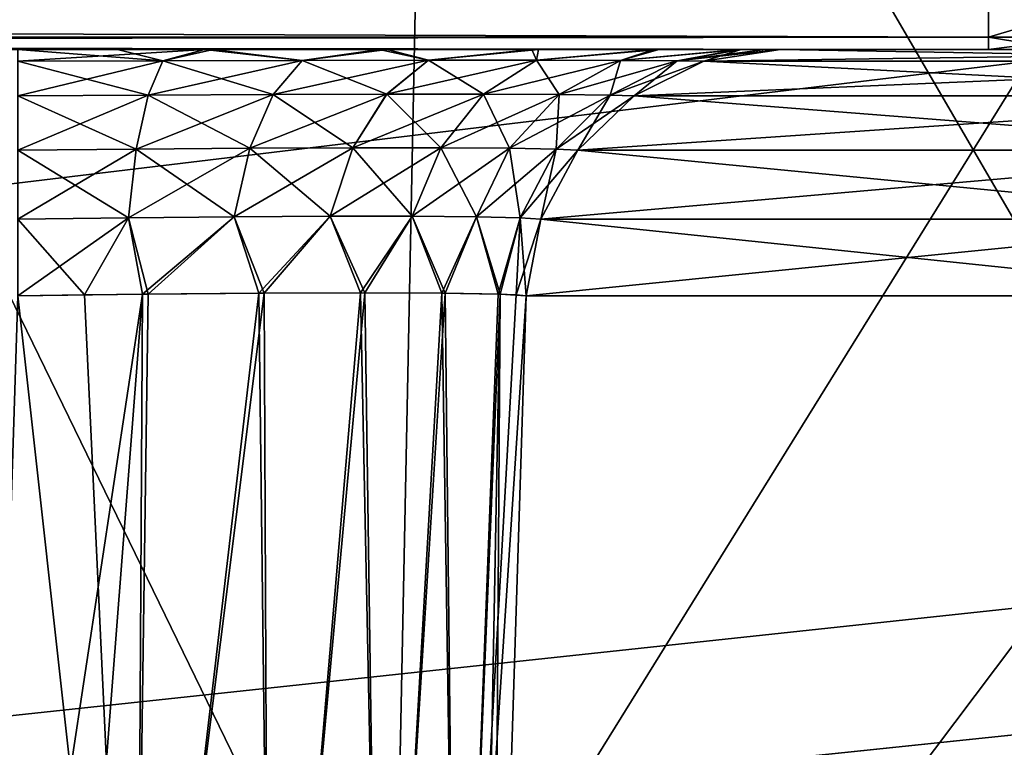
# Model space of a CAD drawing. Header units: millimetres. Extents: x -55 to 55, y -4 to 85.
# Tile 496 of 656: x -9.527 to -8.564, y 1.317 to 2.029. Entities that reach past the tile are written whole.
import ezdxf

# ---------------------------------------------------------------- set-up
doc = ezdxf.new("R2010")
doc.units = ezdxf.units.MM
doc.header["$LTSCALE"] = 116.785152
for name, color, linetype in [('20', 7, 'CONTINUOUS'), ('22', 7, 'CONTINUOUS'), ('28', 7, 'CONTINUOUS'), ('29', 7, 'CONTINUOUS'), ('346', 7, 'CONTINUOUS'), ('363', 7, 'CONTINUOUS'), ('366', 7, 'CONTINUOUS'), ('368', 7, 'CONTINUOUS'), ('369', 7, 'CONTINUOUS'), ('370', 7, 'CONTINUOUS'), ('371', 7, 'CONTINUOUS'), ('584', 7, 'CONTINUOUS'), ('603', 7, 'CONTINUOUS'), ('743', 7, 'CONTINUOUS'), ('744', 7, 'CONTINUOUS'), ('760', 7, 'CONTINUOUS'), ('761', 7, 'CONTINUOUS'), ('8028', 7, 'CONTINUOUS'), ('8030', 7, 'CONTINUOUS'), ('8091', 7, 'CONTINUOUS'), ('8093', 7, 'CONTINUOUS'), ('812', 7, 'CONTINUOUS'), ('813', 7, 'CONTINUOUS'), ('817', 7, 'CONTINUOUS'), ('818', 7, 'CONTINUOUS')]:
    doc.layers.add(name, color=color, linetype=linetype)

msp = doc.modelspace()

# ---------------------------------------------------------------- linework, layer by layer
at = {"layer": '20', "color": 7, "linetype": 'CONTINUOUS'}
for points in [[(-50.92013, 18.84607, 51.91978), (-50.34738, -3.02618, 51.34704), (-6.30656, 18.84607, 51.91978), (-50.92013, 18.84607, 51.91978)], [(-6.30656, 18.84607, 51.91978), (-50.34738, -3.02618, 51.34704), (-6.29088, 1.69543, 51.47068), (-6.30656, 18.84607, 51.91978)], [(-6.29088, 1.69543, 51.47068), (-50.34738, -3.02618, 51.34704), (-6.28232, 1.56595, 51.46729), (-6.29088, 1.69543, 51.47068)], [(-6.28232, 1.56595, 51.46729), (-50.34738, -3.02618, 51.34704), (-6.25679, 1.43767, 51.46393), (-6.28232, 1.56595, 51.46729)], [(-6.25679, 1.43767, 51.46393), (-50.34738, -3.02618, 51.34704), (-6.21465, 1.31366, 51.46068), (-6.25679, 1.43767, 51.46393)]]:
    msp.add_3dface(points, dxfattribs=at)
at = {"layer": '22', "color": 7, "linetype": 'CONTINUOUS'}
for points in [[(-50.34738, -3.02618, -51.34704), (-50.92013, 18.84607, -51.91978), (-6.30656, 18.84607, -51.91978), (-50.34738, -3.02618, -51.34704)], [(-6.29088, 1.69543, -51.47068), (-50.34738, -3.02618, -51.34704), (-6.30656, 18.84607, -51.91978), (-6.29088, 1.69543, -51.47068)], [(-6.28232, 1.56591, -51.46729), (-50.34738, -3.02618, -51.34704), (-6.29088, 1.69543, -51.47068), (-6.28232, 1.56591, -51.46729)], [(-6.25678, 1.43761, -51.46393), (-50.34738, -3.02618, -51.34704), (-6.28232, 1.56591, -51.46729), (-6.25678, 1.43761, -51.46393)], [(-6.21463, 1.31361, -51.46068), (-50.34738, -3.02618, -51.34704), (-6.25678, 1.43761, -51.46393), (-6.21463, 1.31361, -51.46068)]]:
    msp.add_3dface(points, dxfattribs=at)
at = {"layer": '28', "color": 7, "linetype": 'CONTINUOUS'}
for points in [[(-9.16159, 0.98691, 7.45351), (-10.05032, 2.81309, 6.11174), (-10.09118, 0.98691, 6.13658), (-9.16159, 0.98691, 7.45351)], [(-9.1245, 2.81309, 7.42333), (-10.05032, 2.81309, 6.11174), (-9.16159, 0.98691, 7.45351), (-9.1245, 2.81309, 7.42333)], [(-8.06134, 0.98691, 8.63159), (-9.1245, 2.81309, 7.42333), (-9.16159, 0.98691, 7.45351), (-8.06134, 0.98691, 8.63159)], [(-8.0287, 2.81309, 8.59664), (-9.1245, 2.81309, 7.42333), (-8.06134, 0.98691, 8.63159), (-8.0287, 2.81309, 8.59664)]]:
    msp.add_3dface(points, dxfattribs=at)
at = {"layer": '29', "color": 7, "linetype": 'CONTINUOUS'}
for points in [[(-10.09118, 0.98691, -6.13658), (-9.1245, 2.81309, -7.42333), (-9.16159, 0.98691, -7.45351), (-10.09118, 0.98691, -6.13658)], [(-10.05032, 2.81309, -6.11174), (-9.1245, 2.81309, -7.42333), (-10.09118, 0.98691, -6.13658), (-10.05032, 2.81309, -6.11174)], [(-9.16159, 0.98691, -7.45351), (-8.0287, 2.81309, -8.59664), (-8.06134, 0.98691, -8.63159), (-9.16159, 0.98691, -7.45351)], [(-9.1245, 2.81309, -7.42333), (-8.0287, 2.81309, -8.59664), (-9.16159, 0.98691, -7.45351), (-9.1245, 2.81309, -7.42333)]]:
    msp.add_3dface(points, dxfattribs=at)
at = {"layer": '346', "color": 7, "linetype": 'CONTINUOUS'}
for points in [[(-18.9149, 2, -48.73511), (-9.52925, 2, -48.19142), (-8.57895, 2, -48.73511), (-18.9149, 2, -48.73511)], [(-8.57895, 2, 48.73511), (-9.52925, 2, 48.19142), (-18.9149, 2, 48.73511), (-8.57895, 2, 48.73511)], [(-9.52925, 2, -48.19142), (-9.43151, 2, -48.18502), (-8.57895, 2, -48.73511), (-9.52925, 2, -48.19142)], [(-9.34633, 2, 48.16877), (-9.52925, 2, 48.19142), (-8.57895, 2, 48.73511), (-9.34633, 2, 48.16877)], [(-9.43151, 2, -48.18502), (-9.33805, 2, -48.16664), (-8.57895, 2, -48.73511), (-9.43151, 2, -48.18502)], [(-9.17556, 2, 48.10278), (-9.34633, 2, 48.16877), (-8.57895, 2, 48.73511), (-9.17556, 2, 48.10278)], [(-9.33805, 2, -48.16664), (-9.16779, 2, -48.09856), (-8.57895, 2, -48.73511), (-9.33805, 2, -48.16664)], [(-9.02608, 2, 47.9975), (-9.17556, 2, 48.10278), (-8.57895, 2, 48.73511), (-9.02608, 2, 47.9975)], [(-9.16779, 2, -48.09856), (-9.0196, 2, -47.99157), (-8.57895, 2, -48.73511), (-9.16779, 2, -48.09856)], [(-8.90657, 2, 47.8592), (-9.02608, 2, 47.9975), (-8.57895, 2, 48.73511), (-8.90657, 2, 47.8592)], [(-9.0196, 2, -47.99157), (-8.90169, 2, -47.85182), (-8.57895, 2, -48.73511), (-9.0196, 2, -47.99157)], [(-8.82391, 2, 47.69552), (-8.90657, 2, 47.8592), (-8.57895, 2, 48.73511), (-8.82391, 2, 47.69552)], [(-8.90169, 2, -47.85182), (-8.82107, 2, -47.68746), (-8.57895, 2, -48.73511), (-8.90169, 2, -47.85182)], [(-8.79745, 2, 47.60402), (-8.82391, 2, 47.69552), (-8.57895, 2, 48.73511), (-8.79745, 2, 47.60402)], [(-8.82107, 2, -47.68746), (-8.78256, 2, -47.50721), (-8.57895, 2, -48.73511), (-8.82107, 2, -47.68746)], [(-8.78256, 2, 47.50721), (-8.79745, 2, 47.60402), (-8.57895, 2, 48.73511), (-8.78256, 2, 47.50721)], [(-8.78256, 2, -47.50721), (-8.04873, 2, -39.11949), (-8.57895, 2, -48.73511), (-8.78256, 2, -47.50721)], [(-8.04873, 2, 39.11949), (-8.78256, 2, 47.50721), (-8.32999, 2, 48.50698), (-8.04873, 2, 39.11949)], [(-8.32999, 2, 48.50698), (-8.78256, 2, 47.50721), (-8.34718, 2, 48.57869), (-8.32999, 2, 48.50698)], [(-8.34718, 2, 48.57869), (-8.78256, 2, 47.50721), (-8.38438, 2, 48.64205), (-8.34718, 2, 48.57869)], [(-8.38438, 2, 48.64205), (-8.78256, 2, 47.50721), (-8.4384, 2, 48.69185), (-8.38438, 2, 48.64205)], [(-8.4384, 2, 48.69185), (-8.78256, 2, 47.50721), (-8.50459, 2, 48.7238), (-8.4384, 2, 48.69185)], [(-8.50459, 2, 48.7238), (-8.78256, 2, 47.50721), (-8.54109, 2, 48.73223), (-8.50459, 2, 48.7238)], [(-8.54109, 2, 48.73223), (-8.78256, 2, 47.50721), (-8.57895, 2, 48.73511), (-8.54109, 2, 48.73223)], [(-8.57895, 2, -48.73511), (-8.04873, 2, -39.11949), (-8.50597, 2, -48.72422), (-8.57895, 2, -48.73511)]]:
    msp.add_3dface(points, dxfattribs=at)
at = {"layer": '363', "color": 7, "linetype": 'CONTINUOUS'}
for points in [[(-9.06402, 0.74128, -47.4499), (-8.29763, 1.75872, -39.09772), (-9.03146, 1.75872, -47.48543), (-9.06402, 0.74128, -47.4499)], [(-8.33019, 0.74128, -39.06219), (-8.29763, 1.75872, -39.09772), (-9.06402, 0.74128, -47.4499), (-8.33019, 0.74128, -39.06219)]]:
    msp.add_3dface(points, dxfattribs=at)
at = {"layer": '366', "color": 7, "linetype": 'CONTINUOUS'}
for points in [[(-8.33019, 0.74128, 39.06219), (-9.06402, 0.74128, 47.4499), (-8.29763, 1.75872, 39.09772), (-8.33019, 0.74128, 39.06219)], [(-9.06402, 0.74128, 47.4499), (-9.03146, 1.75872, 47.48543), (-8.29763, 1.75872, 39.09772), (-9.06402, 0.74128, 47.4499)]]:
    msp.add_3dface(points, dxfattribs=at)
at = {"layer": '368', "color": 7, "linetype": 'CONTINUOUS'}
for points in [[(18.99507, 5.30524, 24.4801), (-18.99507, 5.30524, 24.4801), (18.87562, 0.74346, 24.59955), (18.99507, 5.30524, 24.4801)], [(-18.99507, 5.30524, 24.4801), (-18.87562, 0.74346, 24.59955), (18.87562, 0.74346, 24.59955), (-18.99507, 5.30524, 24.4801)]]:
    msp.add_3dface(points, dxfattribs=at)
at = {"layer": '369', "color": 7, "linetype": 'CONTINUOUS'}
for points in [[(-18.99507, 5.30524, 23.4699), (18.99507, 5.30524, 23.4699), (-18.87562, 0.74346, 23.35045), (-18.99507, 5.30524, 23.4699)], [(18.99507, 5.30524, 23.4699), (18.87562, 0.74346, 23.35045), (-18.87562, 0.74346, 23.35045), (18.99507, 5.30524, 23.4699)]]:
    msp.add_3dface(points, dxfattribs=at)
at = {"layer": '370', "color": 7, "linetype": 'CONTINUOUS'}
for points in [[(18.99507, 5.30524, -23.4699), (-18.99507, 5.30524, -23.4699), (18.87562, 0.74346, -23.35045), (18.99507, 5.30524, -23.4699)], [(-18.99507, 5.30524, -23.4699), (-18.87562, 0.74346, -23.35045), (18.87562, 0.74346, -23.35045), (-18.99507, 5.30524, -23.4699)]]:
    msp.add_3dface(points, dxfattribs=at)
at = {"layer": '371', "color": 7, "linetype": 'CONTINUOUS'}
for points in [[(-18.99507, 5.30524, -24.4801), (18.99507, 5.30524, -24.4801), (-18.87562, 0.74346, -24.59955), (-18.99507, 5.30524, -24.4801)], [(18.99507, 5.30524, -24.4801), (18.87562, 0.74346, -24.59955), (-18.87562, 0.74346, -24.59955), (18.99507, 5.30524, -24.4801)]]:
    msp.add_3dface(points, dxfattribs=at)
at = {"layer": '584', "color": 7, "linetype": 'CONTINUOUS'}
for points in [[(-9.52925, 1.75872, -47.94157), (-9.56181, 0.74128, -47.90604), (-9.41605, 0.73933, -47.88424), (-9.52925, 1.75872, -47.94157)], [(-9.52925, 1.75872, -47.94157), (-9.41605, 0.73933, -47.88424), (-9.46405, 1.75969, -47.93734), (-9.52925, 1.75872, -47.94157)], [(-9.46405, 1.75969, -47.93734), (-9.41605, 0.73933, -47.88424), (-9.40173, 1.76047, -47.92512), (-9.46405, 1.75969, -47.93734)], [(-9.40173, 1.76047, -47.92512), (-9.41605, 0.73933, -47.88424), (-9.28819, 1.76149, -47.87976), (-9.40173, 1.76047, -47.92512)], [(-9.41605, 0.73933, -47.88424), (-9.28338, 0.73831, -47.82116), (-9.28819, 1.76149, -47.87976), (-9.41605, 0.73933, -47.88424)], [(-9.28819, 1.76149, -47.87976), (-9.28338, 0.73831, -47.82116), (-9.18938, 1.76183, -47.80844), (-9.28819, 1.76149, -47.87976)], [(-9.28338, 0.73831, -47.82116), (-9.17478, 0.7383, -47.72225), (-9.18938, 1.76183, -47.80844), (-9.28338, 0.73831, -47.82116)], [(-9.18938, 1.76183, -47.80844), (-9.17478, 0.7383, -47.72225), (-9.11079, 1.76146, -47.71527), (-9.18938, 1.76183, -47.80844)], [(-9.17478, 0.7383, -47.72225), (-9.09959, 0.7393, -47.59602), (-9.11079, 1.76146, -47.71527), (-9.17478, 0.7383, -47.72225)], [(-9.11079, 1.76146, -47.71527), (-9.09959, 0.7393, -47.59602), (-9.05707, 1.76041, -47.60565), (-9.11079, 1.76146, -47.71527)], [(-9.09959, 0.7393, -47.59602), (-9.0764, 0.74017, -47.52481), (-9.05707, 1.76041, -47.60565), (-9.09959, 0.7393, -47.59602)], [(-9.0764, 0.74017, -47.52481), (-9.06402, 0.74128, -47.4499), (-9.05707, 1.76041, -47.60565), (-9.0764, 0.74017, -47.52481)], [(-9.06402, 0.74128, -47.4499), (-9.03146, 1.75872, -47.48543), (-9.05707, 1.76041, -47.60565), (-9.06402, 0.74128, -47.4499)]]:
    msp.add_3dface(points, dxfattribs=at)
at = {"layer": '603', "color": 7, "linetype": 'CONTINUOUS'}
for points in [[(-9.56181, 0.74128, 47.90604), (-9.52925, 1.75872, 47.94157), (-9.40725, 1.76041, 47.92654), (-9.56181, 0.74128, 47.90604)], [(-9.48611, 0.74017, 47.90024), (-9.56181, 0.74128, 47.90604), (-9.40725, 1.76041, 47.92654), (-9.48611, 0.74017, 47.90024)], [(-9.41314, 0.7393, 47.88334), (-9.48611, 0.74017, 47.90024), (-9.40725, 1.76041, 47.92654), (-9.41314, 0.7393, 47.88334)], [(-9.28084, 0.7383, 47.81944), (-9.41314, 0.7393, 47.88334), (-9.29337, 1.76146, 47.88257), (-9.28084, 0.7383, 47.81944)], [(-9.29337, 1.76146, 47.88257), (-9.41314, 0.7393, 47.88334), (-9.40725, 1.76041, 47.92654), (-9.29337, 1.76146, 47.88257)], [(-9.1937, 1.76183, 47.8124), (-9.28084, 0.7383, 47.81944), (-9.29337, 1.76146, 47.88257), (-9.1937, 1.76183, 47.8124)], [(-9.17284, 0.73831, 47.71987), (-9.28084, 0.7383, 47.81944), (-9.1937, 1.76183, 47.8124), (-9.17284, 0.73831, 47.71987)], [(-9.11405, 1.76149, 47.72019), (-9.17284, 0.73831, 47.71987), (-9.1937, 1.76183, 47.8124), (-9.11405, 1.76149, 47.72019)], [(-9.09844, 0.73933, 47.59321), (-9.17284, 0.73831, 47.71987), (-9.11405, 1.76149, 47.72019), (-9.09844, 0.73933, 47.59321)], [(-9.05897, 1.76047, 47.61103), (-9.09844, 0.73933, 47.59321), (-9.11405, 1.76149, 47.72019), (-9.05897, 1.76047, 47.61103)], [(-9.04135, 1.75969, 47.55002), (-9.09844, 0.73933, 47.59321), (-9.05897, 1.76047, 47.61103), (-9.04135, 1.75969, 47.55002)], [(-9.03146, 1.75872, 47.48543), (-9.09844, 0.73933, 47.59321), (-9.04135, 1.75969, 47.55002), (-9.03146, 1.75872, 47.48543)], [(-9.03146, 1.75872, 47.48543), (-9.06402, 0.74128, 47.4499), (-9.09844, 0.73933, 47.59321), (-9.03146, 1.75872, 47.48543)]]:
    msp.add_3dface(points, dxfattribs=at)
at = {"layer": '743', "color": 7, "linetype": 'CONTINUOUS'}
for points in [[(-9.43151, 2, -48.18502), (-9.52925, 2, -48.19142), (-9.38713, 1.98881, -48.10236), (-9.43151, 2, -48.18502)], [(-9.52925, 2, -48.19142), (-9.52925, 1.98837, -48.11605), (-9.38713, 1.98881, -48.10236), (-9.52925, 2, -48.19142)], [(-9.33805, 2, -48.16664), (-9.43151, 2, -48.18502), (-9.38713, 1.98881, -48.10236), (-9.33805, 2, -48.16664)], [(-9.33805, 2, -48.16664), (-9.38713, 1.98881, -48.10236), (-9.25096, 1.98911, -48.05861), (-9.33805, 2, -48.16664)], [(-9.16779, 2, -48.09856), (-9.33805, 2, -48.16664), (-9.25096, 1.98911, -48.05861), (-9.16779, 2, -48.09856)], [(-9.16779, 2, -48.09856), (-9.25096, 1.98911, -48.05861), (-9.12715, 1.98927, -47.98669), (-9.16779, 2, -48.09856)], [(-9.0196, 2, -47.99157), (-9.16779, 2, -48.09856), (-9.12715, 1.98927, -47.98669), (-9.0196, 2, -47.99157)], [(-9.0196, 2, -47.99157), (-9.12715, 1.98927, -47.98669), (-9.02155, 1.98927, -47.88993), (-9.0196, 2, -47.99157)], [(-8.90169, 2, -47.85182), (-9.0196, 2, -47.99157), (-9.02155, 1.98927, -47.88993), (-8.90169, 2, -47.85182)], [(-8.90169, 2, -47.85182), (-9.02155, 1.98927, -47.88993), (-8.93912, 1.98911, -47.77286), (-8.90169, 2, -47.85182)], [(-8.82107, 2, -47.68746), (-8.90169, 2, -47.85182), (-8.93912, 1.98911, -47.77286), (-8.82107, 2, -47.68746)], [(-8.82107, 2, -47.68746), (-8.93912, 1.98911, -47.77286), (-8.88367, 1.98881, -47.64102), (-8.82107, 2, -47.68746)], [(-8.85765, 1.98837, -47.50064), (-8.82107, 2, -47.68746), (-8.88367, 1.98881, -47.64102), (-8.85765, 1.98837, -47.50064)], [(-8.78256, 2, -47.50721), (-8.82107, 2, -47.68746), (-8.85765, 1.98837, -47.50064), (-8.78256, 2, -47.50721)], [(-9.52925, 1.98837, -48.11605), (-9.40159, 1.95523, -48.03509), (-9.38713, 1.98881, -48.10236), (-9.52925, 1.98837, -48.11605)], [(-9.52925, 1.95437, -48.04744), (-9.40159, 1.95523, -48.03509), (-9.52925, 1.98837, -48.11605), (-9.52925, 1.95437, -48.04744)], [(-9.40159, 1.95523, -48.03509), (-9.27931, 1.95581, -47.99575), (-9.38713, 1.98881, -48.10236), (-9.40159, 1.95523, -48.03509)], [(-9.38713, 1.98881, -48.10236), (-9.27931, 1.95581, -47.99575), (-9.25096, 1.98911, -48.05861), (-9.38713, 1.98881, -48.10236)], [(-9.27931, 1.95581, -47.99575), (-9.16813, 1.95611, -47.93116), (-9.25096, 1.98911, -48.05861), (-9.27931, 1.95581, -47.99575)], [(-9.25096, 1.98911, -48.05861), (-9.16813, 1.95611, -47.93116), (-9.12715, 1.98927, -47.98669), (-9.25096, 1.98911, -48.05861)], [(-9.16813, 1.95611, -47.93116), (-9.07331, 1.95611, -47.84426), (-9.12715, 1.98927, -47.98669), (-9.16813, 1.95611, -47.93116)], [(-9.12715, 1.98927, -47.98669), (-9.07331, 1.95611, -47.84426), (-9.02155, 1.98927, -47.88993), (-9.12715, 1.98927, -47.98669)], [(-9.07331, 1.95611, -47.84426), (-8.99927, 1.95581, -47.73914), (-9.02155, 1.98927, -47.88993), (-9.07331, 1.95611, -47.84426)], [(-9.02155, 1.98927, -47.88993), (-8.99927, 1.95581, -47.73914), (-8.93912, 1.98911, -47.77286), (-9.02155, 1.98927, -47.88993)], [(-8.99927, 1.95581, -47.73914), (-8.94943, 1.95523, -47.62075), (-8.93912, 1.98911, -47.77286), (-8.99927, 1.95581, -47.73914)], [(-8.93912, 1.98911, -47.77286), (-8.94943, 1.95523, -47.62075), (-8.88367, 1.98881, -47.64102), (-8.93912, 1.98911, -47.77286)], [(-8.94943, 1.95523, -47.62075), (-8.926, 1.95437, -47.49466), (-8.88367, 1.98881, -47.64102), (-8.94943, 1.95523, -47.62075)], [(-8.926, 1.95437, -47.49466), (-8.85765, 1.98837, -47.50064), (-8.88367, 1.98881, -47.64102), (-8.926, 1.95437, -47.49466)], [(-9.52925, 1.95437, -48.04744), (-9.41324, 1.90239, -47.98091), (-9.40159, 1.95523, -48.03509), (-9.52925, 1.95437, -48.04744)], [(-9.52925, 1.90121, -47.99234), (-9.41324, 1.90239, -47.98091), (-9.52925, 1.95437, -48.04744), (-9.52925, 1.90121, -47.99234)], [(-9.41324, 1.90239, -47.98091), (-9.30218, 1.9032, -47.94504), (-9.40159, 1.95523, -48.03509), (-9.41324, 1.90239, -47.98091)], [(-9.40159, 1.95523, -48.03509), (-9.30218, 1.9032, -47.94504), (-9.27931, 1.95581, -47.99575), (-9.40159, 1.95523, -48.03509)], [(-9.30218, 1.9032, -47.94504), (-9.20123, 1.90362, -47.8863), (-9.27931, 1.95581, -47.99575), (-9.30218, 1.9032, -47.94504)], [(-9.27931, 1.95581, -47.99575), (-9.20123, 1.90362, -47.8863), (-9.16813, 1.95611, -47.93116), (-9.27931, 1.95581, -47.99575)], [(-9.20123, 1.90362, -47.8863), (-9.1151, 1.90362, -47.80738), (-9.16813, 1.95611, -47.93116), (-9.20123, 1.90362, -47.8863)], [(-9.16813, 1.95611, -47.93116), (-9.1151, 1.90362, -47.80738), (-9.07331, 1.95611, -47.84426), (-9.16813, 1.95611, -47.93116)], [(-9.1151, 1.90362, -47.80738), (-9.04779, 1.9032, -47.71193), (-9.07331, 1.95611, -47.84426), (-9.1151, 1.90362, -47.80738)], [(-9.07331, 1.95611, -47.84426), (-9.04779, 1.9032, -47.71193), (-8.99927, 1.95581, -47.73914), (-9.07331, 1.95611, -47.84426)], [(-9.04779, 1.9032, -47.71193), (-9.00238, 1.90239, -47.60442), (-8.99927, 1.95581, -47.73914), (-9.04779, 1.9032, -47.71193)], [(-8.99927, 1.95581, -47.73914), (-9.00238, 1.90239, -47.60442), (-8.94943, 1.95523, -47.62075), (-8.99927, 1.95581, -47.73914)], [(-9.00238, 1.90239, -47.60442), (-8.98089, 1.90121, -47.48985), (-8.94943, 1.95523, -47.62075), (-9.00238, 1.90239, -47.60442)], [(-8.98089, 1.90121, -47.48985), (-8.926, 1.95437, -47.49466), (-8.94943, 1.95523, -47.62075), (-8.98089, 1.90121, -47.48985)], [(-9.52925, 1.90121, -47.99234), (-9.42098, 1.83526, -47.9449), (-9.41324, 1.90239, -47.98091), (-9.52925, 1.90121, -47.99234)], [(-9.52925, 1.83386, -47.95591), (-9.42098, 1.83526, -47.9449), (-9.52925, 1.90121, -47.99234), (-9.52925, 1.83386, -47.95591)], [(-9.42098, 1.83526, -47.9449), (-9.31744, 1.83623, -47.91122), (-9.41324, 1.90239, -47.98091), (-9.42098, 1.83526, -47.9449)], [(-9.41324, 1.90239, -47.98091), (-9.31744, 1.83623, -47.91122), (-9.30218, 1.9032, -47.94504), (-9.41324, 1.90239, -47.98091)], [(-9.31744, 1.83623, -47.91122), (-9.22335, 1.83672, -47.85633), (-9.30218, 1.9032, -47.94504), (-9.31744, 1.83623, -47.91122)], [(-9.30218, 1.9032, -47.94504), (-9.22335, 1.83672, -47.85633), (-9.20123, 1.90362, -47.8863), (-9.30218, 1.9032, -47.94504)], [(-9.22335, 1.83672, -47.85633), (-9.14303, 1.83672, -47.78274), (-9.20123, 1.90362, -47.8863), (-9.22335, 1.83672, -47.85633)], [(-9.20123, 1.90362, -47.8863), (-9.14303, 1.83672, -47.78274), (-9.1151, 1.90362, -47.80738), (-9.20123, 1.90362, -47.8863)], [(-9.14303, 1.83672, -47.78274), (-9.08016, 1.83623, -47.69379), (-9.1151, 1.90362, -47.80738), (-9.14303, 1.83672, -47.78274)], [(-9.1151, 1.90362, -47.80738), (-9.08016, 1.83623, -47.69379), (-9.04779, 1.9032, -47.71193), (-9.1151, 1.90362, -47.80738)], [(-9.08016, 1.83623, -47.69379), (-9.03758, 1.83526, -47.59357), (-9.04779, 1.9032, -47.71193), (-9.08016, 1.83623, -47.69379)], [(-9.04779, 1.9032, -47.71193), (-9.03758, 1.83526, -47.59357), (-9.00238, 1.90239, -47.60442), (-9.04779, 1.9032, -47.71193)], [(-9.03758, 1.83526, -47.59357), (-9.01718, 1.83386, -47.48668), (-9.00238, 1.90239, -47.60442), (-9.03758, 1.83526, -47.59357)], [(-9.01718, 1.83386, -47.48668), (-8.98089, 1.90121, -47.48985), (-9.00238, 1.90239, -47.60442), (-9.01718, 1.83386, -47.48668)], [(-9.52925, 1.83386, -47.95591), (-9.46405, 1.75969, -47.93734), (-9.42098, 1.83526, -47.9449), (-9.52925, 1.83386, -47.95591)], [(-9.52925, 1.75872, -47.94157), (-9.46405, 1.75969, -47.93734), (-9.52925, 1.83386, -47.95591), (-9.52925, 1.75872, -47.94157)], [(-9.46405, 1.75969, -47.93734), (-9.40173, 1.76047, -47.92512), (-9.42098, 1.83526, -47.9449), (-9.46405, 1.75969, -47.93734)], [(-9.42098, 1.83526, -47.9449), (-9.40173, 1.76047, -47.92512), (-9.31744, 1.83623, -47.91122), (-9.42098, 1.83526, -47.9449)], [(-9.40173, 1.76047, -47.92512), (-9.28819, 1.76149, -47.87976), (-9.31744, 1.83623, -47.91122), (-9.40173, 1.76047, -47.92512)], [(-9.31744, 1.83623, -47.91122), (-9.28819, 1.76149, -47.87976), (-9.22335, 1.83672, -47.85633), (-9.31744, 1.83623, -47.91122)], [(-9.28819, 1.76149, -47.87976), (-9.18938, 1.76183, -47.80844), (-9.22335, 1.83672, -47.85633), (-9.28819, 1.76149, -47.87976)], [(-9.22335, 1.83672, -47.85633), (-9.18938, 1.76183, -47.80844), (-9.14303, 1.83672, -47.78274), (-9.22335, 1.83672, -47.85633)], [(-9.18938, 1.76183, -47.80844), (-9.11079, 1.76146, -47.71527), (-9.14303, 1.83672, -47.78274), (-9.18938, 1.76183, -47.80844)], [(-9.14303, 1.83672, -47.78274), (-9.11079, 1.76146, -47.71527), (-9.08016, 1.83623, -47.69379), (-9.14303, 1.83672, -47.78274)], [(-9.11079, 1.76146, -47.71527), (-9.05707, 1.76041, -47.60565), (-9.08016, 1.83623, -47.69379), (-9.11079, 1.76146, -47.71527)], [(-9.08016, 1.83623, -47.69379), (-9.05707, 1.76041, -47.60565), (-9.03758, 1.83526, -47.59357), (-9.08016, 1.83623, -47.69379)], [(-9.05707, 1.76041, -47.60565), (-9.03146, 1.75872, -47.48543), (-9.03758, 1.83526, -47.59357), (-9.05707, 1.76041, -47.60565)], [(-9.03146, 1.75872, -47.48543), (-9.01718, 1.83386, -47.48668), (-9.03758, 1.83526, -47.59357), (-9.03146, 1.75872, -47.48543)]]:
    msp.add_3dface(points, dxfattribs=at)
at = {"layer": '744', "color": 7, "linetype": 'CONTINUOUS'}
for points in [[(-8.12382, 1.98837, -39.11293), (-8.04873, 2, -39.11949), (-8.85765, 1.98837, -47.50064), (-8.12382, 1.98837, -39.11293)], [(-8.04873, 2, -39.11949), (-8.78256, 2, -47.50721), (-8.85765, 1.98837, -47.50064), (-8.04873, 2, -39.11949)], [(-8.19217, 1.95437, -39.10695), (-8.12382, 1.98837, -39.11293), (-8.926, 1.95437, -47.49466), (-8.19217, 1.95437, -39.10695)], [(-8.926, 1.95437, -47.49466), (-8.12382, 1.98837, -39.11293), (-8.85765, 1.98837, -47.50064), (-8.926, 1.95437, -47.49466)], [(-8.24706, 1.90121, -39.10214), (-8.19217, 1.95437, -39.10695), (-8.98089, 1.90121, -47.48985), (-8.24706, 1.90121, -39.10214)], [(-8.98089, 1.90121, -47.48985), (-8.19217, 1.95437, -39.10695), (-8.926, 1.95437, -47.49466), (-8.98089, 1.90121, -47.48985)], [(-9.01718, 1.83386, -47.48668), (-8.24706, 1.90121, -39.10214), (-8.98089, 1.90121, -47.48985), (-9.01718, 1.83386, -47.48668)], [(-8.28335, 1.83386, -39.09897), (-8.24706, 1.90121, -39.10214), (-9.01718, 1.83386, -47.48668), (-8.28335, 1.83386, -39.09897)], [(-9.03146, 1.75872, -47.48543), (-8.29763, 1.75872, -39.09772), (-8.28335, 1.83386, -39.09897), (-9.03146, 1.75872, -47.48543)], [(-9.03146, 1.75872, -47.48543), (-8.28335, 1.83386, -39.09897), (-9.01718, 1.83386, -47.48668), (-9.03146, 1.75872, -47.48543)]]:
    msp.add_3dface(points, dxfattribs=at)
at = {"layer": '760', "color": 7, "linetype": 'CONTINUOUS'}
for points in [[(-8.57895, 2.01183, -48.81112), (-8.48366, 2.01183, -48.79689), (-8.57895, 2.04626, -48.88), (-8.57895, 2.01183, -48.81112)], [(-8.57895, 2.04626, -48.88), (-8.48366, 2.01183, -48.79689), (-8.46353, 2.04626, -48.86275), (-8.57895, 2.04626, -48.88)], [(-8.57895, 2.01183, -48.81112), (-8.50597, 2, -48.72422), (-8.48366, 2.01183, -48.79689), (-8.57895, 2.01183, -48.81112)], [(-8.57895, 2, -48.73511), (-8.50597, 2, -48.72422), (-8.57895, 2.01183, -48.81112), (-8.57895, 2, -48.73511)]]:
    msp.add_3dface(points, dxfattribs=at)
at = {"layer": '761', "color": 7, "linetype": 'CONTINUOUS'}
for points in [[(-18.9149, 2.01183, -48.81112), (-8.57895, 2.04626, -48.88), (-18.9149, 2.04626, -48.88), (-18.9149, 2.01183, -48.81112)], [(-8.57895, 2.01183, -48.81112), (-8.57895, 2.04626, -48.88), (-18.9149, 2.01183, -48.81112), (-8.57895, 2.01183, -48.81112)], [(-18.9149, 2, -48.73511), (-8.57895, 2, -48.73511), (-8.57895, 2.01183, -48.81112), (-18.9149, 2, -48.73511)], [(-18.9149, 2, -48.73511), (-8.57895, 2.01183, -48.81112), (-18.9149, 2.01183, -48.81112), (-18.9149, 2, -48.73511)]]:
    msp.add_3dface(points, dxfattribs=at)
at = {"layer": '8028', "color": 7, "linetype": 'CONTINUOUS'}
for points in [[(1.33487, 10.96986, 54.65), (54.5, 0.15, 54.65), (-54.5, 84.85, 54.65), (1.33487, 10.96986, 54.65)], [(-54.5, 0.15, 54.65), (-1.33487, 9.03014, 54.65), (-54.5, 84.85, 54.65), (-54.5, 0.15, 54.65)], [(54.5, 0.15, 54.65), (54.5, 84.85, 54.65), (-54.5, 84.85, 54.65), (54.5, 0.15, 54.65)], [(-1.10407, 8.77382, 54.65), (-1.33487, 9.03014, 54.65), (-54.5, 0.15, 54.65), (-1.10407, 8.77382, 54.65)], [(-0.825, 8.57106, 54.65), (-1.10407, 8.77382, 54.65), (-54.5, 0.15, 54.65), (-0.825, 8.57106, 54.65)], [(-0.50987, 8.43076, 54.65), (-0.825, 8.57106, 54.65), (-54.5, 0.15, 54.65), (-0.50987, 8.43076, 54.65)], [(-0.17249, 8.35904, 54.65), (-0.50987, 8.43076, 54.65), (-54.5, 0.15, 54.65), (-0.17249, 8.35904, 54.65)], [(54.5, 0.15, 54.65), (-0.17249, 8.35904, 54.65), (-54.5, 0.15, 54.65), (54.5, 0.15, 54.65)]]:
    msp.add_3dface(points, dxfattribs=at)
at = {"layer": '8030', "color": 7, "linetype": 'CONTINUOUS'}
for points in [[(-54.5, 84.85, -54.65), (54.5, 84.85, -54.65), (-54.5, 0.15, -54.65), (-54.5, 84.85, -54.65)], [(54.5, 84.85, -54.65), (-1.33487, 10.96986, -54.65), (-54.5, 0.15, -54.65), (54.5, 84.85, -54.65)], [(-1.33487, 10.96986, -54.65), (-1.50736, 10.6711, -54.65), (-54.5, 0.15, -54.65), (-1.33487, 10.96986, -54.65)], [(-1.50736, 10.6711, -54.65), (-1.61394, 10.34306, -54.65), (-54.5, 0.15, -54.65), (-1.50736, 10.6711, -54.65)], [(-1.61394, 10.34306, -54.65), (-1.65, 10, -54.65), (-54.5, 0.15, -54.65), (-1.61394, 10.34306, -54.65)], [(-1.65, 10, -54.65), (-1.61394, 9.65694, -54.65), (-54.5, 0.15, -54.65), (-1.65, 10, -54.65)], [(-1.61394, 9.65694, -54.65), (-1.50736, 9.3289, -54.65), (-54.5, 0.15, -54.65), (-1.61394, 9.65694, -54.65)], [(-1.50736, 9.3289, -54.65), (-1.33487, 9.03014, -54.65), (-54.5, 0.15, -54.65), (-1.50736, 9.3289, -54.65)], [(-1.33487, 9.03014, -54.65), (-1.10407, 8.77382, -54.65), (-54.5, 0.15, -54.65), (-1.33487, 9.03014, -54.65)], [(-1.10407, 8.77382, -54.65), (-0.825, 8.57106, -54.65), (-54.5, 0.15, -54.65), (-1.10407, 8.77382, -54.65)], [(-0.825, 8.57106, -54.65), (-0.50987, 8.43076, -54.65), (-54.5, 0.15, -54.65), (-0.825, 8.57106, -54.65)], [(-0.50987, 8.43076, -54.65), (-0.17249, 8.35904, -54.65), (-54.5, 0.15, -54.65), (-0.50987, 8.43076, -54.65)], [(-54.5, 0.15, -54.65), (0.17249, 8.35904, -54.65), (54.5, 0.15, -54.65), (-54.5, 0.15, -54.65)], [(-0.17249, 8.35904, -54.65), (0.17249, 8.35904, -54.65), (-54.5, 0.15, -54.65), (-0.17249, 8.35904, -54.65)]]:
    msp.add_3dface(points, dxfattribs=at)
at = {"layer": '8091', "color": 7, "linetype": 'CONTINUOUS'}
for points in [[(-5.24351, 21.75436, 52.65429), (-4.75867, 3.23909, 52.97747), (-52.53152, 0.14738, 53.03144), (-5.24351, 21.75436, 52.65429)], [(-52.15436, 21.75436, 52.65429), (-5.24351, 21.75436, 52.65429), (-52.53152, 0.14738, 53.03144), (-52.15436, 21.75436, 52.65429)], [(-4.75867, 3.23909, 52.97747), (-4.75454, 3.19464, 52.97825), (-52.53152, 0.14738, 53.03144), (-4.75867, 3.23909, 52.97747)], [(-4.75454, 3.19464, 52.97825), (-4.74421, 3.1494, 52.97904), (-52.53152, 0.14738, 53.03144), (-4.75454, 3.19464, 52.97825)], [(-4.74421, 3.1494, 52.97904), (-4.72711, 3.10305, 52.97985), (-52.53152, 0.14738, 53.03144), (-4.74421, 3.1494, 52.97904)], [(-4.72711, 3.10305, 52.97985), (-4.70241, 3.05556, 52.98068), (-52.53152, 0.14738, 53.03144), (-4.72711, 3.10305, 52.97985)], [(-4.70241, 3.05556, 52.98068), (-4.6693, 3.00736, 52.98152), (-52.53152, 0.14738, 53.03144), (-4.70241, 3.05556, 52.98068)], [(-4.6693, 3.00736, 52.98152), (-4.62728, 2.95951, 52.98235), (-52.53152, 0.14738, 53.03144), (-4.6693, 3.00736, 52.98152)], [(-4.62728, 2.95951, 52.98235), (-4.59435, 2.92861, 52.98289), (-52.53152, 0.14738, 53.03144), (-4.62728, 2.95951, 52.98235)], [(-4.59435, 2.92861, 52.98289), (-4.55769, 2.89909, 52.98341), (-52.53152, 0.14738, 53.03144), (-4.59435, 2.92861, 52.98289)], [(-4.55769, 2.89909, 52.98341), (-4.51752, 2.87143, 52.98389), (-52.53152, 0.14738, 53.03144), (-4.55769, 2.89909, 52.98341)], [(-4.51752, 2.87143, 52.98389), (-4.47415, 2.84611, 52.98433), (-52.53152, 0.14738, 53.03144), (-4.51752, 2.87143, 52.98389)], [(-4.47415, 2.84611, 52.98433), (-4.42786, 2.82348, 52.98473), (-52.53152, 0.14738, 53.03144), (-4.47415, 2.84611, 52.98433)], [(-4.42786, 2.82348, 52.98473), (-4.37865, 2.80376, 52.98507), (-52.53152, 0.14738, 53.03144), (-4.42786, 2.82348, 52.98473)], [(-4.37865, 2.80376, 52.98507), (-4.3269, 2.7872, 52.98536), (-52.53152, 0.14738, 53.03144), (-4.37865, 2.80376, 52.98507)], [(-4.3269, 2.7872, 52.98536), (-4.27472, 2.77454, 52.98558), (-52.53152, 0.14738, 53.03144), (-4.3269, 2.7872, 52.98536)], [(-4.27472, 2.77454, 52.98558), (-4.22643, 2.76584, 52.98573), (-52.53152, 0.14738, 53.03144), (-4.27472, 2.77454, 52.98558)], [(-4.22643, 2.76584, 52.98573), (-4.16169, 2.75851, 52.98586), (-52.53152, 0.14738, 53.03144), (-4.22643, 2.76584, 52.98573)], [(-4.16169, 2.75851, 52.98586), (-4.10454, 2.75537, 52.98592), (-52.53152, 0.14738, 53.03144), (-4.16169, 2.75851, 52.98586)], [(4.05402, 2.75445, 52.98593), (4.10537, 2.75539, 52.98592), (-52.53152, 0.14738, 53.03144), (4.05402, 2.75445, 52.98593)], [(4.10537, 2.75539, 52.98592), (52.53152, 0.14738, 53.03144), (-52.53152, 0.14738, 53.03144), (4.10537, 2.75539, 52.98592)], [(-4.10454, 2.75537, 52.98592), (-4.05365, 2.75444, 52.98593), (-52.53152, 0.14738, 53.03144), (-4.10454, 2.75537, 52.98592)], [(4.00893, 2.75436, 52.98593), (4.05402, 2.75445, 52.98593), (-52.53152, 0.14738, 53.03144), (4.00893, 2.75436, 52.98593)], [(-4.05365, 2.75444, 52.98593), (-4.00893, 2.75436, 52.98593), (-52.53152, 0.14738, 53.03144), (-4.05365, 2.75444, 52.98593)], [(-4.00893, 2.75436, 52.98593), (4.00893, 2.75436, 52.98593), (-52.53152, 0.14738, 53.03144), (-4.00893, 2.75436, 52.98593)]]:
    msp.add_3dface(points, dxfattribs=at)
at = {"layer": '8093', "color": 7, "linetype": 'CONTINUOUS'}
for points in [[(-52.15436, 21.75436, -52.65429), (-52.53152, 0.14738, -53.03144), (-4.38202, 2.80498, -52.98505), (-52.15436, 21.75436, -52.65429)], [(-4.38202, 2.80498, -52.98505), (-52.53152, 0.14738, -53.03144), (-4.33065, 2.78827, -52.98534), (-4.38202, 2.80498, -52.98505)], [(-4.33065, 2.78827, -52.98534), (-52.53152, 0.14738, -53.03144), (-4.27798, 2.77523, -52.98557), (-4.33065, 2.78827, -52.98534)], [(-4.27798, 2.77523, -52.98557), (-52.53152, 0.14738, -53.03144), (-4.22901, 2.76623, -52.98573), (-4.27798, 2.77523, -52.98557)], [(-4.22901, 2.76623, -52.98573), (-52.53152, 0.14738, -53.03144), (-4.18422, 2.76052, -52.98583), (-4.22901, 2.76623, -52.98573)], [(-4.18422, 2.76052, -52.98583), (-52.53152, 0.14738, -53.03144), (-4.14317, 2.75718, -52.98588), (-4.18422, 2.76052, -52.98583)], [(-4.14317, 2.75718, -52.98588), (-52.53152, 0.14738, -53.03144), (-4.10537, 2.75539, -52.98592), (-4.14317, 2.75718, -52.98588)], [(-4.10537, 2.75539, -52.98592), (-52.53152, 0.14738, -53.03144), (52.53152, 0.14738, -53.03144), (-4.10537, 2.75539, -52.98592)]]:
    msp.add_3dface(points, dxfattribs=at)
at = {"layer": '812', "color": 7, "linetype": 'CONTINUOUS'}
for points in [[(-8.85765, 1.98837, 47.50064), (-8.78256, 2, 47.50721), (-8.12382, 1.98837, 39.11293), (-8.85765, 1.98837, 47.50064)], [(-8.78256, 2, 47.50721), (-8.04873, 2, 39.11949), (-8.12382, 1.98837, 39.11293), (-8.78256, 2, 47.50721)], [(-8.926, 1.95437, 47.49466), (-8.85765, 1.98837, 47.50064), (-8.19217, 1.95437, 39.10695), (-8.926, 1.95437, 47.49466)], [(-8.19217, 1.95437, 39.10695), (-8.85765, 1.98837, 47.50064), (-8.12382, 1.98837, 39.11293), (-8.19217, 1.95437, 39.10695)], [(-8.98089, 1.90121, 47.48985), (-8.926, 1.95437, 47.49466), (-8.24706, 1.90121, 39.10214), (-8.98089, 1.90121, 47.48985)], [(-8.24706, 1.90121, 39.10214), (-8.926, 1.95437, 47.49466), (-8.19217, 1.95437, 39.10695), (-8.24706, 1.90121, 39.10214)], [(-9.01718, 1.83386, 47.48668), (-8.98089, 1.90121, 47.48985), (-8.28335, 1.83386, 39.09897), (-9.01718, 1.83386, 47.48668)], [(-8.28335, 1.83386, 39.09897), (-8.98089, 1.90121, 47.48985), (-8.24706, 1.90121, 39.10214), (-8.28335, 1.83386, 39.09897)], [(-8.29763, 1.75872, 39.09772), (-9.03146, 1.75872, 47.48543), (-9.01718, 1.83386, 47.48668), (-8.29763, 1.75872, 39.09772)], [(-8.29763, 1.75872, 39.09772), (-9.01718, 1.83386, 47.48668), (-8.28335, 1.83386, 39.09897), (-8.29763, 1.75872, 39.09772)]]:
    msp.add_3dface(points, dxfattribs=at)
at = {"layer": '813', "color": 7, "linetype": 'CONTINUOUS'}
for points in [[(-9.52925, 2, 48.19142), (-9.34633, 2, 48.16877), (-9.52925, 1.98837, 48.11605), (-9.52925, 2, 48.19142)], [(-9.52925, 1.98837, 48.11605), (-9.34633, 2, 48.16877), (-9.38713, 1.98881, 48.10236), (-9.52925, 1.98837, 48.11605)], [(-9.34633, 2, 48.16877), (-9.25096, 1.98911, 48.05861), (-9.38713, 1.98881, 48.10236), (-9.34633, 2, 48.16877)], [(-9.34633, 2, 48.16877), (-9.17556, 2, 48.10278), (-9.25096, 1.98911, 48.05861), (-9.34633, 2, 48.16877)], [(-9.17556, 2, 48.10278), (-9.12716, 1.98927, 47.98669), (-9.25096, 1.98911, 48.05861), (-9.17556, 2, 48.10278)], [(-9.17556, 2, 48.10278), (-9.02608, 2, 47.9975), (-9.12716, 1.98927, 47.98669), (-9.17556, 2, 48.10278)], [(-9.02608, 2, 47.9975), (-9.02156, 1.98927, 47.88993), (-9.12716, 1.98927, 47.98669), (-9.02608, 2, 47.9975)], [(-9.02608, 2, 47.9975), (-8.90657, 2, 47.8592), (-9.02156, 1.98927, 47.88993), (-9.02608, 2, 47.9975)], [(-8.90657, 2, 47.8592), (-8.93913, 1.98911, 47.77286), (-9.02156, 1.98927, 47.88993), (-8.90657, 2, 47.8592)], [(-8.90657, 2, 47.8592), (-8.82391, 2, 47.69552), (-8.93913, 1.98911, 47.77286), (-8.90657, 2, 47.8592)], [(-8.82391, 2, 47.69552), (-8.88367, 1.98881, 47.64103), (-8.93913, 1.98911, 47.77286), (-8.82391, 2, 47.69552)], [(-8.82391, 2, 47.69552), (-8.79745, 2, 47.60402), (-8.88367, 1.98881, 47.64103), (-8.82391, 2, 47.69552)], [(-8.79745, 2, 47.60402), (-8.78256, 2, 47.50721), (-8.88367, 1.98881, 47.64103), (-8.79745, 2, 47.60402)], [(-8.78256, 2, 47.50721), (-8.85765, 1.98837, 47.50064), (-8.88367, 1.98881, 47.64103), (-8.78256, 2, 47.50721)], [(-9.52925, 1.95437, 48.04744), (-9.52925, 1.98837, 48.11605), (-9.38713, 1.98881, 48.10236), (-9.52925, 1.95437, 48.04744)], [(-9.4016, 1.95523, 48.03509), (-9.52925, 1.95437, 48.04744), (-9.38713, 1.98881, 48.10236), (-9.4016, 1.95523, 48.03509)], [(-9.25096, 1.98911, 48.05861), (-9.4016, 1.95523, 48.03509), (-9.38713, 1.98881, 48.10236), (-9.25096, 1.98911, 48.05861)], [(-9.27931, 1.95581, 47.99576), (-9.4016, 1.95523, 48.03509), (-9.25096, 1.98911, 48.05861), (-9.27931, 1.95581, 47.99576)], [(-9.12716, 1.98927, 47.98669), (-9.27931, 1.95581, 47.99576), (-9.25096, 1.98911, 48.05861), (-9.12716, 1.98927, 47.98669)], [(-9.16814, 1.95611, 47.93116), (-9.27931, 1.95581, 47.99576), (-9.12716, 1.98927, 47.98669), (-9.16814, 1.95611, 47.93116)], [(-9.02156, 1.98927, 47.88993), (-9.16814, 1.95611, 47.93116), (-9.12716, 1.98927, 47.98669), (-9.02156, 1.98927, 47.88993)], [(-9.07331, 1.95611, 47.84427), (-9.16814, 1.95611, 47.93116), (-9.02156, 1.98927, 47.88993), (-9.07331, 1.95611, 47.84427)], [(-8.93913, 1.98911, 47.77286), (-9.07331, 1.95611, 47.84427), (-9.02156, 1.98927, 47.88993), (-8.93913, 1.98911, 47.77286)], [(-8.99927, 1.95581, 47.73915), (-9.07331, 1.95611, 47.84427), (-8.93913, 1.98911, 47.77286), (-8.99927, 1.95581, 47.73915)], [(-8.88367, 1.98881, 47.64103), (-8.99927, 1.95581, 47.73915), (-8.93913, 1.98911, 47.77286), (-8.88367, 1.98881, 47.64103)], [(-8.94943, 1.95523, 47.62076), (-8.99927, 1.95581, 47.73915), (-8.88367, 1.98881, 47.64103), (-8.94943, 1.95523, 47.62076)], [(-8.85765, 1.98837, 47.50064), (-8.94943, 1.95523, 47.62076), (-8.88367, 1.98881, 47.64103), (-8.85765, 1.98837, 47.50064)], [(-8.926, 1.95437, 47.49466), (-8.94943, 1.95523, 47.62076), (-8.85765, 1.98837, 47.50064), (-8.926, 1.95437, 47.49466)], [(-9.52925, 1.90121, 47.99234), (-9.52925, 1.95437, 48.04744), (-9.4016, 1.95523, 48.03509), (-9.52925, 1.90121, 47.99234)], [(-9.41325, 1.90239, 47.98091), (-9.52925, 1.90121, 47.99234), (-9.4016, 1.95523, 48.03509), (-9.41325, 1.90239, 47.98091)], [(-9.27931, 1.95581, 47.99576), (-9.41325, 1.90239, 47.98091), (-9.4016, 1.95523, 48.03509), (-9.27931, 1.95581, 47.99576)], [(-9.30219, 1.9032, 47.94504), (-9.41325, 1.90239, 47.98091), (-9.27931, 1.95581, 47.99576), (-9.30219, 1.9032, 47.94504)], [(-9.16814, 1.95611, 47.93116), (-9.30219, 1.9032, 47.94504), (-9.27931, 1.95581, 47.99576), (-9.16814, 1.95611, 47.93116)], [(-9.20124, 1.90362, 47.88631), (-9.30219, 1.9032, 47.94504), (-9.16814, 1.95611, 47.93116), (-9.20124, 1.90362, 47.88631)], [(-9.07331, 1.95611, 47.84427), (-9.20124, 1.90362, 47.88631), (-9.16814, 1.95611, 47.93116), (-9.07331, 1.95611, 47.84427)], [(-9.11511, 1.90362, 47.80738), (-9.20124, 1.90362, 47.88631), (-9.07331, 1.95611, 47.84427), (-9.11511, 1.90362, 47.80738)], [(-8.99927, 1.95581, 47.73915), (-9.11511, 1.90362, 47.80738), (-9.07331, 1.95611, 47.84427), (-8.99927, 1.95581, 47.73915)], [(-9.0478, 1.9032, 47.71194), (-9.11511, 1.90362, 47.80738), (-8.99927, 1.95581, 47.73915), (-9.0478, 1.9032, 47.71194)], [(-8.94943, 1.95523, 47.62076), (-9.0478, 1.9032, 47.71194), (-8.99927, 1.95581, 47.73915), (-8.94943, 1.95523, 47.62076)], [(-9.00238, 1.90239, 47.60443), (-9.0478, 1.9032, 47.71194), (-8.94943, 1.95523, 47.62076), (-9.00238, 1.90239, 47.60443)], [(-8.926, 1.95437, 47.49466), (-9.00238, 1.90239, 47.60443), (-8.94943, 1.95523, 47.62076), (-8.926, 1.95437, 47.49466)], [(-8.98089, 1.90121, 47.48985), (-9.00238, 1.90239, 47.60443), (-8.926, 1.95437, 47.49466), (-8.98089, 1.90121, 47.48985)], [(-9.52925, 1.83386, 47.95591), (-9.52925, 1.90121, 47.99234), (-9.41325, 1.90239, 47.98091), (-9.52925, 1.83386, 47.95591)], [(-9.42099, 1.83526, 47.9449), (-9.52925, 1.83386, 47.95591), (-9.41325, 1.90239, 47.98091), (-9.42099, 1.83526, 47.9449)], [(-9.31744, 1.83623, 47.91122), (-9.42099, 1.83526, 47.9449), (-9.30219, 1.9032, 47.94504), (-9.31744, 1.83623, 47.91122)], [(-9.30219, 1.9032, 47.94504), (-9.42099, 1.83526, 47.9449), (-9.41325, 1.90239, 47.98091), (-9.30219, 1.9032, 47.94504)], [(-9.20124, 1.90362, 47.88631), (-9.31744, 1.83623, 47.91122), (-9.30219, 1.9032, 47.94504), (-9.20124, 1.90362, 47.88631)], [(-9.22335, 1.83672, 47.85634), (-9.31744, 1.83623, 47.91122), (-9.20124, 1.90362, 47.88631), (-9.22335, 1.83672, 47.85634)], [(-9.11511, 1.90362, 47.80738), (-9.22335, 1.83672, 47.85634), (-9.20124, 1.90362, 47.88631), (-9.11511, 1.90362, 47.80738)], [(-9.14303, 1.83672, 47.78274), (-9.22335, 1.83672, 47.85634), (-9.11511, 1.90362, 47.80738), (-9.14303, 1.83672, 47.78274)], [(-9.0478, 1.9032, 47.71194), (-9.14303, 1.83672, 47.78274), (-9.11511, 1.90362, 47.80738), (-9.0478, 1.9032, 47.71194)], [(-9.08016, 1.83623, 47.69379), (-9.14303, 1.83672, 47.78274), (-9.0478, 1.9032, 47.71194), (-9.08016, 1.83623, 47.69379)], [(-9.00238, 1.90239, 47.60443), (-9.08016, 1.83623, 47.69379), (-9.0478, 1.9032, 47.71194), (-9.00238, 1.90239, 47.60443)], [(-9.03758, 1.83526, 47.59358), (-9.08016, 1.83623, 47.69379), (-9.00238, 1.90239, 47.60443), (-9.03758, 1.83526, 47.59358)], [(-8.98089, 1.90121, 47.48985), (-9.03758, 1.83526, 47.59358), (-9.00238, 1.90239, 47.60443), (-8.98089, 1.90121, 47.48985)], [(-9.01718, 1.83386, 47.48668), (-9.03758, 1.83526, 47.59358), (-8.98089, 1.90121, 47.48985), (-9.01718, 1.83386, 47.48668)], [(-9.40725, 1.76041, 47.92654), (-9.52925, 1.75872, 47.94157), (-9.42099, 1.83526, 47.9449), (-9.40725, 1.76041, 47.92654)], [(-9.52925, 1.75872, 47.94157), (-9.52925, 1.83386, 47.95591), (-9.42099, 1.83526, 47.9449), (-9.52925, 1.75872, 47.94157)], [(-9.31744, 1.83623, 47.91122), (-9.40725, 1.76041, 47.92654), (-9.42099, 1.83526, 47.9449), (-9.31744, 1.83623, 47.91122)], [(-9.29337, 1.76146, 47.88257), (-9.40725, 1.76041, 47.92654), (-9.31744, 1.83623, 47.91122), (-9.29337, 1.76146, 47.88257)], [(-9.22335, 1.83672, 47.85634), (-9.29337, 1.76146, 47.88257), (-9.31744, 1.83623, 47.91122), (-9.22335, 1.83672, 47.85634)], [(-9.1937, 1.76183, 47.8124), (-9.29337, 1.76146, 47.88257), (-9.22335, 1.83672, 47.85634), (-9.1937, 1.76183, 47.8124)], [(-9.14303, 1.83672, 47.78274), (-9.1937, 1.76183, 47.8124), (-9.22335, 1.83672, 47.85634), (-9.14303, 1.83672, 47.78274)], [(-9.11405, 1.76149, 47.72019), (-9.1937, 1.76183, 47.8124), (-9.14303, 1.83672, 47.78274), (-9.11405, 1.76149, 47.72019)], [(-9.08016, 1.83623, 47.69379), (-9.11405, 1.76149, 47.72019), (-9.14303, 1.83672, 47.78274), (-9.08016, 1.83623, 47.69379)], [(-9.05897, 1.76047, 47.61103), (-9.11405, 1.76149, 47.72019), (-9.08016, 1.83623, 47.69379), (-9.05897, 1.76047, 47.61103)], [(-9.03758, 1.83526, 47.59358), (-9.05897, 1.76047, 47.61103), (-9.08016, 1.83623, 47.69379), (-9.03758, 1.83526, 47.59358)], [(-9.04135, 1.75969, 47.55002), (-9.05897, 1.76047, 47.61103), (-9.03758, 1.83526, 47.59358), (-9.04135, 1.75969, 47.55002)], [(-9.01718, 1.83386, 47.48668), (-9.04135, 1.75969, 47.55002), (-9.03758, 1.83526, 47.59358), (-9.01718, 1.83386, 47.48668)], [(-9.03146, 1.75872, 47.48543), (-9.04135, 1.75969, 47.55002), (-9.01718, 1.83386, 47.48668), (-9.03146, 1.75872, 47.48543)]]:
    msp.add_3dface(points, dxfattribs=at)
at = {"layer": '817', "color": 7, "linetype": 'CONTINUOUS'}
for points in [[(-18.9149, 2.01183, 48.81112), (-18.9149, 2.04626, 48.88), (-8.57895, 2.01183, 48.81112), (-18.9149, 2.01183, 48.81112)], [(-8.57895, 2.01183, 48.81112), (-18.9149, 2.04626, 48.88), (-8.57895, 2.04626, 48.88), (-8.57895, 2.01183, 48.81112)], [(-8.57895, 2, 48.73511), (-18.9149, 2, 48.73511), (-18.9149, 2.01183, 48.81112), (-8.57895, 2, 48.73511)], [(-8.57895, 2, 48.73511), (-18.9149, 2.01183, 48.81112), (-8.57895, 2.01183, 48.81112), (-8.57895, 2, 48.73511)]]:
    msp.add_3dface(points, dxfattribs=at)
at = {"layer": '818', "color": 7, "linetype": 'CONTINUOUS'}
for points in [[(-8.57895, 2.01183, 48.81112), (-8.57895, 2.04626, 48.88), (-8.46353, 2.04626, 48.86275), (-8.57895, 2.01183, 48.81112)], [(-8.48366, 2.01183, 48.79688), (-8.57895, 2.01183, 48.81112), (-8.46353, 2.04626, 48.86275), (-8.48366, 2.01183, 48.79688)], [(-8.57895, 2, 48.73511), (-8.57895, 2.01183, 48.81112), (-8.48366, 2.01183, 48.79688), (-8.57895, 2, 48.73511)], [(-8.54109, 2, 48.73223), (-8.57895, 2, 48.73511), (-8.48366, 2.01183, 48.79688), (-8.54109, 2, 48.73223)]]:
    msp.add_3dface(points, dxfattribs=at)

doc.saveas('drawing.dxf')
